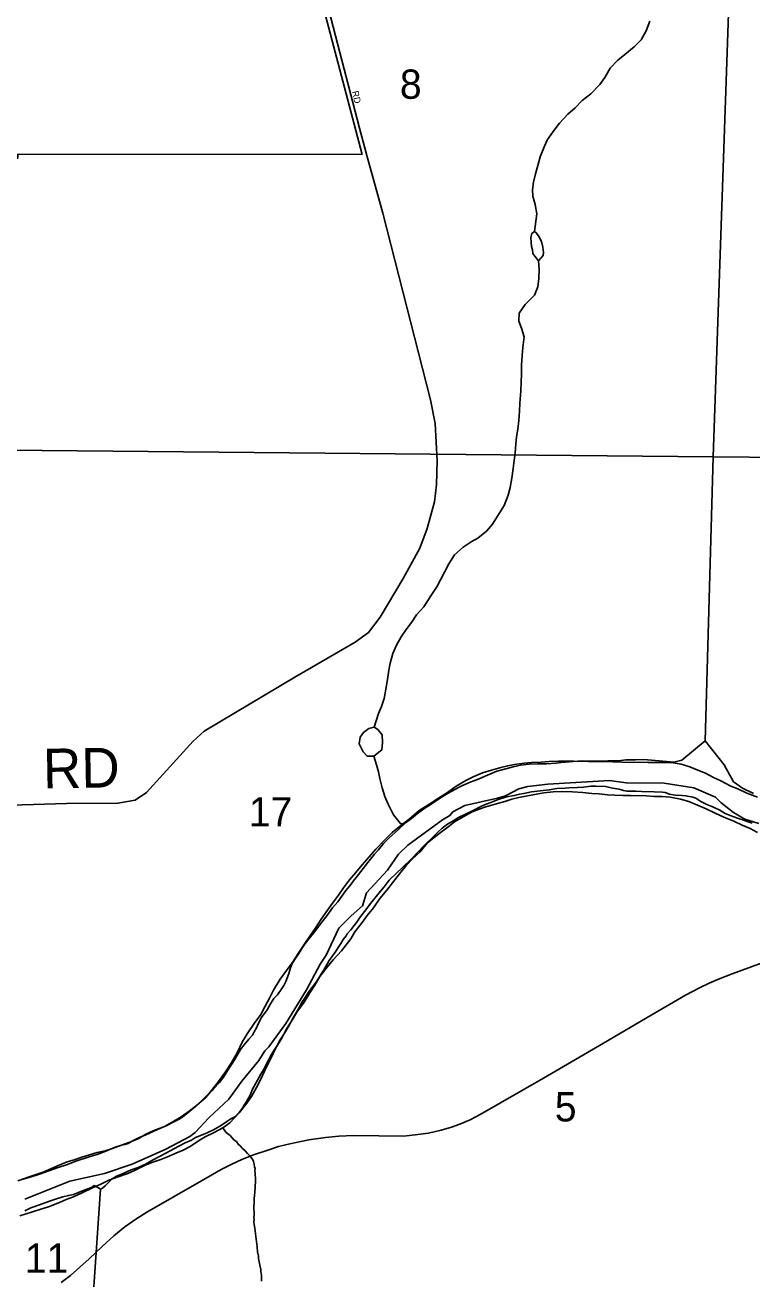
# Model space of a CAD drawing. Extents: x 1310247 to 1552180, y 377264 to 706493.
# Drawn here: x 1415696 to 1421188, y 528260 to 537725 of the extents above; entities that cross this region are included whole.
import ezdxf

# ---------------------------------------------------------------- set-up
doc = ezdxf.new("R2010")
doc.units = 0
for name, color, linetype in [('GM_X_City_Street', 7, 'Continuous'), ('GM_X_City_Street_Text', 7, 'Continuous'), ('GM_X_Corporation', 7, 'Continuous'), ('GM_X_County_Road', 7, 'Continuous'), ('GM_X_County_Road_Text', 7, 'Continuous'), ('GM_X_Major_River', 7, 'Continuous'), ('GM_X_Minor_River', 7, 'Continuous'), ('GM_X_Rail_Line', 7, 'Continuous'), ('GM_X_Section', 7, 'Continuous'), ('GM_X_Section_Text', 7, 'Continuous'), ('GM_X_Township', 7, 'Continuous')]:
    doc.layers.add(name, color=color, linetype=linetype)

msp = doc.modelspace()

# ---------------------------------------------------------------- linework, layer by layer
at = {"layer": 'GM_X_City_Street'}
msp.add_lwpolyline([(1418250.5, 536842.7), (1418222.1, 536946.3), (1417824.5, 538478.2), (1417505.1, 539746), (1417260.6, 540710.7), (1416818.8, 542380.9), (1416689.9, 542854.2), (1416583.4, 543269.4), (1416505.5, 543582.9), (1416396.7, 544005.9), (1416299.9, 544387.9), (1416229, 544649.4), (1416192.2, 544771.9), (1416165.1, 544862.1), (1416136.8, 544977.9), (1416101.4, 545164.6), (1416075.6, 545400.3)], dxfattribs=at)
at = {"layer": 'GM_X_Corporation'}
msp.add_lwpolyline([(1417482.3, 539631.3), (1418242.8, 536749), (1415641.2, 536749.1), (1415641.2, 536719.2), (1414661.2, 536719.3), (1414635.9, 538469.9)], dxfattribs=at)
at = {"layer": 'GM_X_County_Road'}
for points in [[(1418278.4, 536740.9), (1418250.5, 536842.7)], [(1415423.8, 531832.4), (1416010.2, 531850), (1416397.4, 531851.3), (1416527.4, 531873), (1416612.7, 531931.2), (1416966.1, 532319.9), (1417048.7, 532395.7), (1417733.9, 532803.3), (1418190.2, 533066), (1418291.8, 533139.1), (1418379.8, 533255.5), (1418551.8, 533548), (1418679.1, 533775.5), (1418733.2, 533924.4), (1418790.1, 534124.9), (1418803.6, 534257.5), (1418809.1, 534434.6), (1418795.5, 534716.6), (1418758.9, 534896.7), (1418398.1, 536304.2), (1418278.4, 536740.9)]]:
    msp.add_lwpolyline(points, dxfattribs=at)
at = {"layer": 'GM_X_Major_River'}
for points in [[(1421229.4, 531897.2), (1421150.1, 531927.4), (1421080.8, 531959.3), (1421029.2, 531980.8), (1420954.1, 532018.9), (1420898.7, 532044.4), (1420837.4, 532078.2), (1420779.9, 532099.8), (1420718.4, 532125.5), (1420652.8, 532145.3), (1420592.9, 532154.9), (1420530.9, 532158.6), (1420474.7, 532158.1), (1420404.6, 532158), (1420332.4, 532159.9), (1420266.3, 532159.7), (1420206.2, 532161.3), (1420138.1, 532163.1), (1420025.9, 532166.1), (1419953.7, 532166.1), (1419841.5, 532169.1), (1419789.3, 532168.5), (1419727.2, 532168.2), (1419657, 532166), (1419596.7, 532161.6), (1419522.4, 532157.6), (1419468.1, 532153), (1419393.7, 532143), (1419343.3, 532134.3), (1419290.8, 532119.7), (1419220.1, 532099.5), (1419151.3, 532079.3), (1419082.4, 532051.1), (1419027.5, 532022.5), (1418952.2, 531980.4), (1418886.7, 531932), (1418819.3, 531889.7), (1418747.9, 531841.5), (1418674.4, 531795.4), (1418598.5, 531731.2), (1418547.3, 531692.5), (1418469.4, 531630.4), (1418409.6, 531569.9), (1418347.6, 531503.3), (1418296, 531446.6), (1418244.2, 531385.8), (1418194.5, 531329), (1418146.8, 531272.1), (1418103.1, 531213.1), (1418063.5, 531158), (1418019.7, 531097), (1417982.2, 531043.9), (1417934.3, 530977)], [(1415655.6, 528735.9), (1415752.6, 528767.3), (1415815.3, 528787.7), (1415873.9, 528804.2), (1415957, 528836.1), (1416007.8, 528858.8), (1416062.5, 528879.4), (1416133.5, 528911.6), (1416200.6, 528945.9), (1416267.6, 528976.2), (1416328.6, 529006.6), (1416399.4, 529030.8), (1416472.3, 529056.9), (1416529.1, 529081.4), (1416598.2, 529115.7), (1416661.1, 529142.1), (1416721.8, 529162.5), (1416784.6, 529186.9), (1416835.3, 529209.6), (1416890.1, 529232.2), (1416942.9, 529258.9), (1417006.3, 529303.3), (1417057.3, 529334), (1417124.3, 529366.3), (1417191.4, 529400.6), (1417244.6, 529439.3), (1417314.8, 529513.6), (1417370.9, 529586.3), (1417406.4, 529637.5), (1417444.3, 529704.7), (1417474, 529764), (1417516.6, 529855.2), (1417554.8, 529930.3), (1417588.7, 529999.6), (1417630.8, 530070.7), (1417673, 530149.8), (1417708.6, 530205), (1417748.6, 530274.1), (1417804.8, 530348.8), (1417848.8, 530419.8), (1417886.5, 530478.9), (1417924.3, 530542.1), (1417978.5, 530614.8), (1418024, 530667.8), (1418086.1, 530736.3), (1418156.7, 530826.7), (1418188.2, 530879.9), (1418242.3, 530950.7), (1418281.8, 531003.8), (1418327.6, 531062.7), (1418377.6, 531131.5), (1418429.4, 531194.3), (1418473, 531249.3), (1418525, 531318.1), (1418578.9, 531382.8), (1418626.4, 531433.7), (1418677.9, 531482.4), (1418737.9, 531551), (1418822, 531621), (1418889.5, 531669.3), (1418940.7, 531710), (1419024.3, 531757.9), (1419075.2, 531786.6), (1419127.8, 531805.2), (1419178.4, 531823.9), (1419249.2, 531844.1), (1419321.9, 531864.2), (1419374.5, 531880.8), (1419426.9, 531893.5), (1419491.4, 531905.8), (1419560, 531920), (1419616.4, 531928.5), (1419686.8, 531936.6), (1419759, 531938.7), (1419833.1, 531936.7), (1419909.2, 531932.6), (1419979.1, 531924.8), (1420033.2, 531921.3), (1420097.1, 531913.6), (1420153.2, 531912.1), (1420213.3, 531908.4), (1420269.4, 531908.9), (1420389.6, 531905.7), (1420451.7, 531902), (1420509.8, 531902.5), (1420569.8, 531896.8), (1420647.6, 531882.7), (1420711.2, 531863), (1420776.7, 531837.2), (1420842.1, 531809.3), (1420915.3, 531773.3), (1420974.7, 531745.6), (1421052, 531715.5), (1421113.4, 531685.7), (1421174.8, 531660), (1421230.1, 531630.5)], [(1417934.3, 530977), (1417888.2, 530906.1), (1417852.7, 530854.9), (1417804.7, 530784), (1417754.5, 530709.1), (1417723, 530655.8), (1417671, 530589), (1417623.1, 530522.1), (1417572.7, 530439.2), (1417545.2, 530385.8), (1417509.2, 530318.6), (1417477.5, 530257.3), (1417427.5, 530188.4), (1417375.3, 530111.6), (1417337.4, 530048.5), (1417299.1, 529967.3), (1417252.9, 529888.3), (1417211, 529823.2), (1417158.9, 529750.4), (1417104.9, 529683.7), (1417061.4, 529630.7), (1416991.5, 529568.4), (1416936.2, 529525.8), (1416874.9, 529483.3), (1416807.6, 529443), (1416750.6, 529410.4), (1416663.5, 529378.7), (1416608.7, 529352.1), (1416549.6, 529317.6), (1416488.8, 529293.1), (1416424, 529268.8), (1416357.1, 529244.5), (1416300.5, 529228), (1416240, 529213.5), (1416183.4, 529197), (1416124.8, 529180.5), (1416066.1, 529160.1), (1416015.5, 529143.4), (1415942.5, 529113.2), (1415889.8, 529090.6), (1415833, 529066), (1415733.8, 529032.6), (1415642.8, 529000.9)]]:
    msp.add_lwpolyline(points, dxfattribs=at)
at = {"layer": 'GM_X_Minor_River'}
for points in [[(1420416, 537753.5), (1420389.9, 537682.1), (1420350, 537613), (1420298.4, 537560.2), (1420228.6, 537502), (1420175.3, 537459.3), (1420117.6, 537400.7), (1420075.5, 537329.7), (1420039.9, 537276.5), (1419971.9, 537206.2), (1419906.3, 537155.8), (1419852.6, 537099.1), (1419797.2, 537052.5), (1419735.2, 536984), (1419693.6, 536931), (1419643.6, 536862.2), (1419620.1, 536810.7), (1419587.9, 536731.3), (1419570, 536665.7), (1419552.2, 536602), (1419538.4, 536538.2), (1419530.9, 536482.3), (1419531.5, 536432.1), (1419549.9, 536371.5), (1419562, 536301), (1419544.3, 536167.1)], [(1419574.3, 535945.8), (1419609.4, 535985), (1419612.1, 536008.9), (1419609.2, 536049.1), (1419598.3, 536091.5), (1419575.4, 536134.2), (1419558, 536156.8), (1419544.3, 536167.1), (1419525.8, 536151.6), (1419517, 536121.8), (1419520, 536085.6), (1419523.1, 536053.4), (1419530.4, 536027.2)], [(1419530.4, 536027.2), (1419533.7, 536001), (1419547.2, 535980.6), (1419574.3, 535945.8)], [(1419574.3, 535945.8), (1419580.5, 535879.5), (1419576.6, 535811.4), (1419570.9, 535749.4), (1419545.1, 535686), (1419475, 535615.7), (1419429.1, 535550.7), (1419427.4, 535490.6), (1419446, 535438), (1419466.2, 535371.3), (1419458, 535291.3), (1419452.4, 535231.3), (1419446.3, 535157.3), (1419446.4, 535087.1), (1419444.9, 535031), (1419440.9, 534961), (1419434.5, 534870.9), (1419430.8, 534810.9), (1419426.9, 534740.8), (1419419, 534674.8), (1419409.4, 534616.9), (1419403.9, 534561), (1419400.1, 534494.9), (1419392.5, 534437), (1419382.8, 534377.1), (1419372.8, 534305.2), (1419360.9, 534235.3), (1419347.2, 534175.5), (1419315, 534098.2), (1419264.7, 534017.3), (1419226.9, 533958.2), (1419183.4, 533905.2), (1419117.8, 533852.8), (1419066.9, 533824.1), (1419005.6, 533783.7), (1418939.9, 533725.3), (1418897.9, 533658.2), (1418866.1, 533594.9), (1418834.5, 533537.6), (1418806.9, 533484.2), (1418761, 533417.3), (1418708.6, 533334.5), (1418654.8, 533273.8), (1418615.1, 533214.7), (1418575.6, 533163.6), (1418537.9, 533106.5), (1418502.2, 533045.3), (1418474.4, 532981.9), (1418454.3, 532908.2), (1418444.9, 532856.3), (1418434.9, 532784.4), (1418422.9, 532712.5), (1418408.9, 532642.7), (1418389.2, 532581.1), (1418367.7, 532529.5), (1418334.8, 532424.2)], [(1418330.8, 532205.7), (1418391.3, 532253.2), (1418395.8, 532310.2), (1418393.3, 532366.4), (1418362.4, 532407.4), (1418334.8, 532424.2), (1418294.4, 532415.2), (1418253.5, 532384.2), (1418228.5, 532350.8), (1418221.1, 532298.9)], [(1418221.1, 532298.9), (1418249.5, 532239.9), (1418282.1, 532207.3), (1418330.8, 532205.7)], [(1418547.3, 531692.5), (1418529.5, 531701), (1418479, 531762.5), (1418439.2, 531843.8), (1418414.7, 531902.6), (1418394.4, 531967.3), (1418376.3, 532038), (1418365.7, 532088.4), (1418351.1, 532141), (1418330.8, 532205.7)], [(1417191.4, 529400.6), (1417214.3, 529369), (1417228.1, 529356.7), (1417245.9, 529342.2), (1417257.7, 529327.9), (1417277.3, 529307.5), (1417293.1, 529297.1), (1417306.8, 529276.8), (1417320.6, 529264.4), (1417340.2, 529244), (1417358, 529227.6), (1417377.6, 529207.1), (1417391.3, 529190.8), (1417405.1, 529176.4), (1417416.8, 529160.1), (1417422.6, 529146), (1417428.2, 529127.8), (1417429.9, 529107.7), (1417433.6, 529093.6), (1417433.3, 529079.5), (1417434.9, 529059.4), (1417434.7, 529045.4), (1417436.2, 529021.2), (1417437.9, 529007.2), (1417437.5, 528985.1), (1417435.2, 528969.1), (1417434.8, 528949), (1417432.2, 528918.9), (1417429.6, 528886.9), (1417427.3, 528870.9), (1417426.9, 528852.8), (1417425.7, 528790.6), (1417427.2, 528764.5), (1417426.8, 528742.4), (1417424.5, 528724.4), (1417426.2, 528710.3), (1417425.8, 528688.2), (1417427.5, 528674.2), (1417432.9, 528639.9), (1417434.6, 528625.8), (1417438.1, 528599.7), (1417445, 528539.3), (1417446.7, 528525.2), (1417450.2, 528501.1), (1417453.5, 528464.9), (1417458.9, 528432.7), (1417460.6, 528414.6), (1417466.1, 528388.4), (1417469.6, 528364.2), (1417477, 528331.9), (1417478.7, 528315.8), (1417482.2, 528285.7), (1417483.8, 528267.6), (1417483.3, 528243.5)]]:
    msp.add_lwpolyline(points, dxfattribs=at)
at = {"layer": 'GM_X_Rail_Line'}
msp.add_lwpolyline([(1415970.2, 528233.5), (1416038.7, 528285.8), (1416180.7, 528412.2), (1416278.9, 528504.7), (1416366.4, 528585.3), (1416451.2, 528653.1), (1416533.1, 528711), (1416615.8, 528764.7), (1417028.3, 529002), (1417178.1, 529086.8), (1417259.3, 529126.3), (1417334.9, 529160.9), (1417422.5, 529196.3), (1417522.1, 529230.2), (1417610.8, 529258.7), (1417697.9, 529280.3), (1417839.9, 529310), (1417965.6, 529326.9), (1418068.1, 529337.5), (1418180.4, 529341.8), (1418557.6, 529338.2), (1418664.2, 529350.2), (1418745.5, 529360.8), (1418839.4, 529383.4), (1418918, 529405.9), (1418980.7, 529429.4), (1419059.1, 529461.8), (1419133.4, 529501), (1419613.4, 529775.9), (1420066.4, 530041.1), (1420427.3, 530250.1), (1420685.1, 530401.3), (1420792.5, 530458.5), (1420863.8, 530492.4), (1420947.9, 530528.4), (1421039.7, 530563.1), (1421416.9, 530700.8)], dxfattribs=at)
at = {"layer": 'GM_X_Section'}
msp.add_lwpolyline([(1415640.2, 539931.6), (1421078.8, 539776.6), (1420894.6, 534466.7), (1415559.7, 534515.4)], close=True, dxfattribs=at)
for points in [[(1422550.2, 534451.1), (1420894.6, 534466.7), (1421078.8, 539776.6)], [(1415559.7, 534515.4), (1420894.6, 534466.7), (1420834.4, 532322), (1420659.3, 532175.8), (1420597, 532161.1), (1420515.2, 532168.9), (1420371.4, 532179.9), (1420307.4, 532179.3), (1420235.4, 532178.9), (1420179.2, 532172.1), (1420099.2, 532169.8), (1420017.2, 532169.6), (1419907.2, 532169.9), (1419837.1, 532165.4), (1419747, 532159.4), (1419708.8, 532152.2), (1419634.7, 532147.8), (1419566.7, 532147.2), (1419504.7, 532146.6), (1419440.5, 532138), (1419384.3, 532125.2), (1419327.9, 532110.4), (1419259.5, 532091.9), (1419189, 532063.4), (1419114.2, 532029), (1419059.8, 532010.1), (1418997.2, 531983.5), (1418970.9, 531970.1), (1418894, 531927.7), (1418835.3, 531891), (1418764.2, 531844.5), (1418709.5, 531809.7), (1418660.7, 531774.7), (1418615.9, 531735.7), (1418571.2, 531702.7), (1418518.2, 531653.8), (1418444.7, 531587.4), (1418403.8, 531546.3), (1418383.3, 531522.7), (1418362.8, 531497.1), (1418336.2, 531467.7), (1418284.7, 531402.8), (1418249.8, 531357.6), (1418198.4, 531290.7), (1418175.8, 531263.1), (1418159.3, 531239.5), (1418120.3, 531192.4), (1418058.4, 531107.7), (1418019.4, 531060.5), (1417976.1, 531001.5), (1417939.1, 530954.2), (1417885.6, 530883.4), (1417842.5, 530830.3), (1417811.6, 530791), (1417786.8, 530753.5), (1417764.1, 530718), (1417741.3, 530684.5), (1417714.4, 530641.1), (1417701.7, 530609.4), (1417690.9, 530573.6), (1417678.2, 530537.9), (1417665.5, 530506.1), (1417650.9, 530476.4), (1417630.2, 530444.9), (1417603.3, 530405.5), (1417576.7, 530376), (1417549.9, 530336.6), (1417524.9, 530291.2), (1417483.6, 530234), (1417456.6, 530184.6), (1417444, 530156.9), (1417427.3, 530125.2), (1417414.8, 530099.5), (1417388.1, 530070.1), (1417351.2, 530026.9), (1417324.4, 529991.5), (1417303.7, 529957.9), (1417278.8, 529914.4), (1417251.9, 529871), (1417229.1, 529835.5), (1417196, 529784.2), (1417165.1, 529742.9), (1417122.1, 529697.8), (1417107.8, 529680.1), (1417042.4, 529617.5), (1416987.3, 529564.7), (1416942.4, 529525.7), (1416899.8, 529494.6), (1416865.2, 529469.3), (1416814.7, 529442.4), (1416762.1, 529415.5), (1416697.5, 529388.9), (1416608.7, 529348.9), (1416552.2, 529326.1), (1416517.8, 529306.8), (1416475.3, 529283.7), (1416451, 529274.2), (1416424.9, 529268.8), (1416376.6, 529253.8), (1416306, 529225.3), (1416241.5, 529200.7), (1416187.1, 529183.9), (1416072.3, 529146.4), (1416017.8, 529123.6), (1415947.4, 529101.1), (1415804.3, 529052.1), (1415733.8, 529027.6), (1415663.3, 529007.2)], [(1421199.9, 531924.1), (1421116.8, 531964), (1421049.8, 532013.4), (1420978.6, 532140.9), (1420834.4, 532322), (1420894.6, 534466.7), (1422550.2, 534451.1)], [(1416201.3, 527981.6), (1416265.8, 528938.2), (1416282, 528945.9), (1416302.4, 528963.4), (1416333.1, 528994.8), (1416355.5, 529016.3), (1416387.9, 529035.6), (1416438.4, 529056.5), (1416496.9, 529083.3), (1416551.3, 529102.1), (1416605.9, 529126.9), (1416654.5, 529153.9), (1416717.2, 529186.5), (1416759.7, 529209.6), (1416856.8, 529261.5), (1416905.3, 529286.5), (1416953.8, 529307.4), (1416984.2, 529326.8), (1417054.8, 529355.3), (1417115.4, 529384), (1417172.1, 529416.7), (1417220.8, 529447.7), (1417251.2, 529469), (1417281.6, 529484.4), (1417314.3, 529517.7), (1417339, 529549.2), (1417349.4, 529568.9), (1417367.9, 529594.5), (1417397.1, 529647.9), (1417414, 529693.5), (1417439, 529739), (1417478.4, 529806.1), (1417497.2, 529839.8), (1417538.9, 529916.9), (1417561.7, 529958.4), (1417601.1, 530021.5), (1417624, 530065), (1417644.7, 530094.6), (1417690.4, 530173.6), (1417715.3, 530219.1), (1417761.1, 530300.1), (1417784, 530343.6), (1417812.9, 530385), (1417837.8, 530424.4), (1417870.7, 530467.7), (1417899.6, 530509.1), (1417932.6, 530560.4), (1417957.5, 530601.8), (1417994.9, 530663), (1418034.1, 530720.2), (1418081.7, 530793.2), (1418100.3, 530822.8), (1418122.9, 530850.3), (1418129.2, 530864.2), (1418157.8, 530895.5), (1418207.3, 530960.5), (1418225.9, 530988.1), (1418260.8, 531033.3), (1418316.4, 531106.1), (1418382.1, 531186.7), (1418408.8, 531220.2), (1418447.9, 531269.3), (1418507.2, 531328), (1418537.7, 531355.4), (1418623.6, 531439.5), (1418658.4, 531476.8), (1418713.6, 531533.6), (1418778.9, 531596.2), (1418813.7, 531633.4), (1418848.3, 531662.7), (1418889, 531691.8), (1418935.6, 531720.8), (1418972.1, 531744), (1419018.5, 531765), (1419091.3, 531801.5), (1419133.8, 531822.6), (1419168.1, 531837.8), (1419208.4, 531853), (1419279, 531881.4), (1419333.4, 531900.3), (1419391.6, 531909), (1419431.8, 531918.2), (1419464, 531925.5), (1419522.2, 531936.2), (1419588.4, 531944.8), (1419656.5, 531951.3), (1419712.7, 531962.1), (1419776.8, 531964.7), (1419804.8, 531966.1), (1419868.9, 531968.8), (1419915, 531971.8), (1419971.1, 531978.6), (1420009.1, 531979.7), (1420081.1, 531976.2), (1420134.8, 531965.1), (1420184.6, 531956), (1420216.4, 531947.3), (1420242.3, 531942.7), (1420310.3, 531941.3), (1420352.3, 531940.4), (1420448.2, 531938.3), (1420512.1, 531934.9), (1420532.1, 531932.5), (1420565.8, 531919.8), (1420593.7, 531913.2), (1420611.6, 531910.8), (1420661.6, 531909.7), (1420689.5, 531907.1), (1420741.4, 531898), (1420765.2, 531889.5), (1420802.6, 531864.7), (1420846.1, 531841.8), (1420885.8, 531826.9), (1420903.6, 531818.5), (1420945.2, 531797.6), (1420984.6, 531772.8), (1421024.3, 531757.9), (1421079.9, 531738.7), (1421119.6, 531725.9), (1421159.3, 531711), (1421189.1, 531700.4)], [(1415694.3, 528774.5), (1415740.8, 528797.5), (1415805.3, 528820.1), (1415881.9, 528846.5), (1415926.2, 528863.5), (1415982.6, 528880.3), (1416024.8, 528889.4), (1416061, 528898.6), (1416099.3, 528911.8), (1416155.8, 528934.6), (1416198.1, 528951.7), (1416218.4, 528965.2), (1416234.3, 528958.9), (1416265.8, 528938.2), (1416201.3, 527981.6), (1413569.3, 528214)]]:
    msp.add_lwpolyline(points, dxfattribs=at)
at = {"layer": 'GM_X_Township'}
for points in [[(1415695.2, 528863.2), (1416035.6, 528998.1), (1416295.2, 529057.2), (1416505.3, 529126.8), (1416760.4, 529238.9), (1416941.6, 529336.2), (1416980.6, 529365.2), (1417084.6, 529476.7), (1417235.4, 529616.4), (1417333.5, 529753.4), (1417463.1, 529908.3), (1417507.3, 529981.5), (1417537.2, 530011), (1417666.3, 530187.6), (1417823.5, 530443.6), (1417924.8, 530637.1), (1417971.3, 530704.2), (1418067.9, 530906.9), (1418161.1, 531001.1), (1418244.6, 531076.8), (1418275, 531173.9), (1418433.5, 531346.3), (1418517.4, 531465.5), (1418587.4, 531534.9), (1418849.2, 531725.7), (1418905.8, 531757.7), (1418928.4, 531785.6), (1419019.5, 531833), (1419266.5, 531889.2), (1419325.9, 531908), (1419426.4, 531958.5), (1419494.7, 531977.4), (1419644.6, 531995.9), (1420112.3, 532022.4), (1420237.3, 532006.2), (1420524.2, 532001.6), (1420748, 531967.6), (1420912.1, 531897.8), (1420955, 531854.1), (1421049.1, 531780.6), (1421133.2, 531731.8), (1421240.6, 531698.3)], [(1421240.6, 531698.3), (1421133.2, 531731.8), (1421049.1, 531780.6), (1420955, 531854.1), (1420912.1, 531897.8), (1420748, 531967.6), (1420524.2, 532001.6), (1420237.3, 532006.2), (1420112.3, 532022.4), (1419644.6, 531995.9), (1419494.7, 531977.4), (1419426.4, 531958.5), (1419325.9, 531908), (1419266.5, 531889.2), (1419019.5, 531833), (1418928.4, 531785.6), (1418905.8, 531757.7), (1418849.2, 531725.7), (1418587.4, 531534.9), (1418517.4, 531465.5), (1418433.5, 531346.3), (1418275, 531173.9), (1418244.6, 531076.8), (1418161.1, 531001.1), (1418067.9, 530906.9), (1417971.3, 530704.2), (1417924.8, 530637.1), (1417823.5, 530443.6), (1417666.3, 530187.6), (1417537.2, 530011), (1417507.3, 529981.5), (1417463.1, 529908.3), (1417333.5, 529753.4), (1417235.4, 529616.4), (1417084.6, 529476.7), (1416980.6, 529365.2), (1416941.6, 529336.2), (1416760.4, 529238.9), (1416505.3, 529126.8), (1416295.2, 529057.2), (1416035.6, 528998.1), (1415695.2, 528863.2)]]:
    msp.add_lwpolyline(points, dxfattribs=at)

# ---------------------------------------------------------------- texts
at = {"layer": 'GM_X_City_Street_Text'}
msp.add_text('RD', height=50, rotation=282.52689, dxfattribs=at).set_placement((1418165.5, 537222.9))
at = {"layer": 'GM_X_County_Road_Text'}
msp.add_text('RD', height=300, rotation=0.98803, dxfattribs=at).set_placement((1415833.9, 531961.9))
at = {"layer": 'GM_X_Section_Text'}
for s, p in [('8', (1418528.1, 537168.3)), ('17', (1417386.3, 531675.5)), ('5', (1419698.5, 529449.1)), ('11', (1415694.5, 528306.8))]:
    msp.add_text(s, height=221, rotation=0.00001, dxfattribs=at).set_placement(p)

doc.saveas('drawing.dxf')
